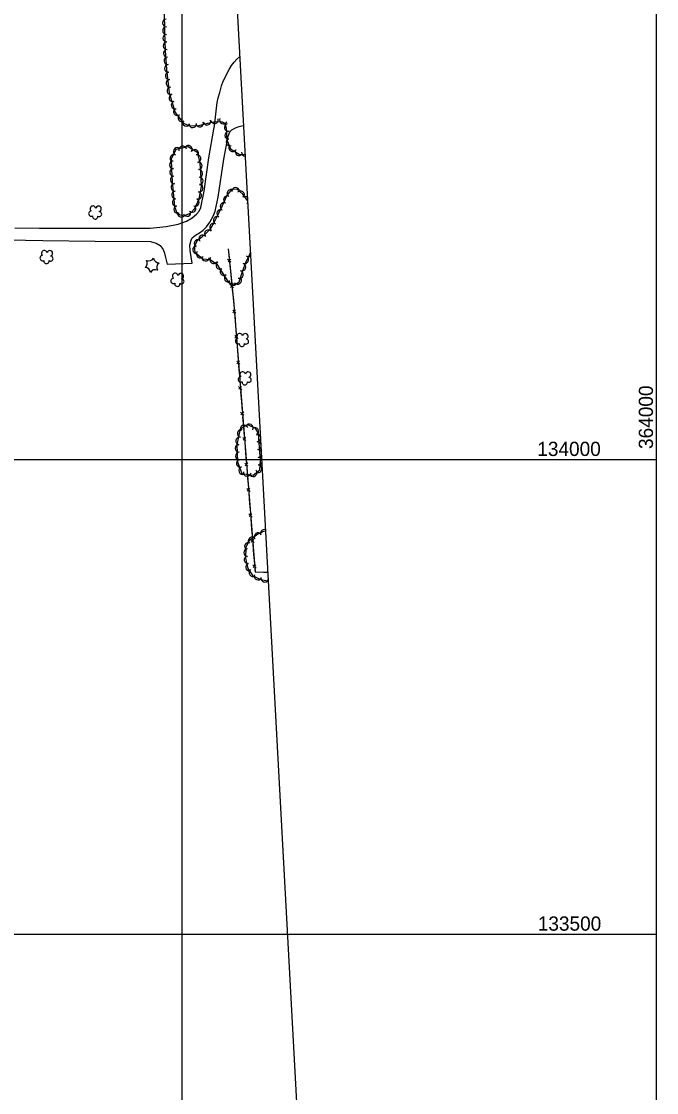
# Model space of a CAD drawing. Extents: x 353423 to 364002, y 127000 to 201942.
# Drawn here: x 363331 to 364000, y 133333 to 134462 of the extents above; entities that cross this region are included whole.
import ezdxf

# ---------------------------------------------------------------- set-up
doc = ezdxf.new("R2010")
doc.units = 0
for name, color, linetype in [('E_DTM_SlopeBottom', 7, 'Continuous'), ('E_FEN_Generic', 7, 'Continuous'), ('E_LAND_TreeLine', 7, 'Continuous'), ('E_MISCPROP', 7, 'Continuous'), ('E_RDWY_Gravel', 7, 'Continuous')]:
    doc.layers.add(name, color=color, linetype=linetype)

msp = doc.modelspace()

# ---------------------------------------------------------------- linework, layer by layer
at = {"layer": 'E_DTM_SlopeBottom'}
for p, q in [((363547.9, 134211.1), (363551.4, 134207.8)), ((363551.1, 134211.2), (363548.3, 134208.2)), ((363550.6, 134184.3), (363554.1, 134181)), ((363553.7, 134184.4), (363551, 134181.4)), ((363553.2, 134157.5), (363556.6, 134154.2)), ((363556.3, 134157.6), (363553.5, 134154.7)), ((363555.3, 134130.7), (363558.7, 134127.3)), ((363558.4, 134130.7), (363555.6, 134127.8)), ((363557.4, 134103.8), (363560.8, 134100.5)), ((363560.5, 134103.9), (363557.7, 134101)), ((363559.5, 134077), (363562.9, 134073.6)), ((363562.6, 134077.1), (363559.8, 134074.1)), ((363561.6, 134050.1), (363565, 134046.8)), ((363564.8, 134050.2), (363561.9, 134047.3)), ((363563.8, 134023.3), (363567.2, 134020)), ((363566.9, 134023.4), (363564.1, 134020.4)), ((363565.9, 133996.4), (363569.3, 133993.1)), ((363569.1, 133996.5), (363566.2, 133993.6)), ((363568.1, 133969.6), (363571.5, 133966.3)), ((363571.2, 133969.7), (363568.4, 133966.8)), ((363570.2, 133942.8), (363573.6, 133939.4)), ((363573.4, 133942.9), (363570.5, 133939.9)), ((363572.4, 133915.9), (363575.8, 133912.6)), ((363575.5, 133916), (363572.7, 133913.1)), ((363574.5, 133889.1), (363577.9, 133885.7)), ((363577.7, 133889.2), (363574.8, 133886.2))]:
    msp.add_line(p, q, dxfattribs=at)
for points in [[(363548.5, 134221.9), (363549.5, 134212.4)], [(363548.5, 134221.9), (363554.4, 134163.2), (363561.3, 134075.1), (363576.8, 133881.9), (363590.2, 133881.4)], [(363550.1, 134206), (363551.2, 134195.1)], [(363551.2, 134195.1), (363552.2, 134185.6)], [(363552.8, 134179.2), (363553.9, 134168.3)], [(363553.9, 134168.3), (363554.4, 134163.2), (363554.8, 134158.8)], [(363555.3, 134152.4), (363556.1, 134141.5)], [(363556.1, 134141.5), (363556.9, 134131.9)], [(363557.4, 134125.6), (363558.2, 134114.7)], [(363558.2, 134114.7), (363559, 134105.1)], [(363559.5, 134098.7), (363560.3, 134087.8)], [(363560.3, 134087.8), (363561.1, 134078.2)], [(363561.6, 134071.9), (363562.4, 134061)], [(363562.4, 134061), (363563.2, 134051.4)], [(363563.7, 134045), (363564.6, 134034.1)], [(363564.6, 134034.1), (363565.4, 134024.5)], [(363565.9, 134018.2), (363566.7, 134007.3)], [(363566.7, 134007.3), (363567.5, 133997.7)], [(363568, 133991.4), (363568.9, 133980.5)], [(363568.9, 133980.5), (363569.7, 133970.9)], [(363570.2, 133964.5), (363571, 133953.6)], [(363571, 133953.6), (363571.8, 133944)], [(363572.3, 133937.7), (363573.2, 133926.8)], [(363573.2, 133926.8), (363574, 133917.2)], [(363574.5, 133910.8), (363575.3, 133899.9)], [(363575.3, 133899.9), (363576.1, 133890.3)], [(363576.6, 133884), (363576.8, 133881.9), (363585.6, 133881.6)], [(363585.6, 133881.6), (363590.2, 133881.4)]]:
    msp.add_lwpolyline(points, dxfattribs=at)
at = {"layer": 'E_FEN_Generic'}
for points in [[(363481, 134472), (363481.3, 134450.4), (363482, 134430.6), (363483.3, 134411.2), (363486.2, 134386.2), (363492.7, 134365.7), (363501.2, 134354.4), (363507.8, 134351.5), (363517.5, 134351.9), (363527.1, 134354.5), (363534.7, 134356.1), (363542.2, 134355.8), (363544.8, 134354.5), (363546.4, 134349.2), (363547.1, 134336.8), (363550.8, 134327.5), (363560.1, 134321.6), (363566.3, 134321.5)], [(363492, 134266.5), (363494.8, 134258.7), (363501.2, 134256.6), (363508.7, 134259.4), (363513.2, 134264.4), (363517.8, 134274.7), (363520.3, 134287.5), (363520, 134296.5), (363518.8, 134312.2), (363516.4, 134323), (363506.2, 134329.5), (363493.4, 134326.6), (363488.4, 134316.5), (363488.6, 134305.4), (363489.5, 134293.3), (363492, 134266.5)], [(363568.9, 134272.6), (363568.7, 134272.8), (363564, 134279.7), (363557.8, 134284.8), (363551.8, 134284.6), (363547.2, 134278.1), (363542, 134267.2), (363538.1, 134259.1), (363533.7, 134250.1), (363529.2, 134242.5), (363528.2, 134241.3), (363526.2, 134239.5), (363520.3, 134234.1), (363515.6, 134230.3), (363512.7, 134224.4), (363513.3, 134218.4), (363521.7, 134211.5), (363529.4, 134210.6), (363536.4, 134205.7), (363542.8, 134195.9), (363548.8, 134186.6), (363556.2, 134184.3), (363560, 134187.1), (363563.8, 134199.2), (363567, 134207.7), (363571.4, 134216.4), (363571.9, 134217.5)], [(363580.3, 134027.1), (363577.2, 134032.6), (363569.1, 134036.5), (363561, 134032.3), (363557.6, 134015.6), (363558.4, 133997.5), (363562.8, 133985.2), (363574.9, 133983.6), (363581.7, 133989.2), (363582.6, 133999.3), (363581.9, 134008.1), (363580.3, 134027.1)], [(363587.8, 133924.5), (363585.8, 133924.3), (363579.6, 133921.4), (363570.6, 133914.6), (363566.9, 133907.7), (363566.8, 133896.2), (363569, 133885.3), (363574.5, 133877.4), (363582.9, 133873.6), (363589.8, 133872.3), (363590.7, 133872.2)]]:
    msp.add_lwpolyline(points, dxfattribs=at)
for centre, radius, start, end in [((363483.3, 134459.9), 4, 90.7859, 270.7706), ((363483.4, 134451.9), 4, 90.7859, 270.7706), ((363483.6, 134443.9), 4, 91.8686, 271.8533), ((363483.9, 134435.9), 4, 91.8686, 271.8533), ((363484.2, 134428), 4, 93.8321, 273.8168), ((363484.8, 134420), 4, 93.8321, 273.8168), ((363485.3, 134412), 4, 93.8321, 273.8168), ((363486.2, 134404.2), 4, 96.7931, 276.7778), ((363487.1, 134396.3), 4, 96.7931, 276.7778), ((363488.1, 134388.3), 4, 96.7931, 276.7778), ((363490.1, 134381), 4, 107.518, 287.5027), ((363492.5, 134373.4), 4, 107.518, 287.5027), ((363494.7, 134366.5), 4, 126.9842, 306.9689), ((363499.6, 134360.1), 4, 126.9842, 306.9689), ((363504.3, 134355.3), 4, 156.4267, 336.4113), ((363511, 134353.7), 4, 182.028, 2.0127), ((363518.4, 134354.3), 4, 195.6311, 15.6158), ((363526.1, 134356.4), 4, 195.6311, 15.6158), ((363534.1, 134358.1), 4, 191.7432, 11.7278), ((363543.4, 134357.6), 4, 153.4514, 333.4361), ((363548.4, 134350), 4, 106.8196, 286.8043), ((363548.9, 134341.5), 4, 93.4071, 273.3918), ((363494.7, 134324.6), 4.01, 63.6434, 243.628), ((363500.5, 134326.1), 4.01, 12.9256, 192.9103), ((363506.5, 134326.8), 4.01, 327.3779, 147.3626), ((363550.3, 134334.4), 4, 111.5367, 291.5213), ((363553.1, 134328.5), 4, 147.404, 327.3887), ((363491.2, 134317.4), 4.01, 63.6434, 243.628), ((363513.3, 134322.5), 4.01, 327.3779, 147.3626), ((363515.6, 134317), 4.01, 282.6656, 102.6503), ((363559.9, 134324.2), 4, 147.404, 327.3887), ((363566.5, 134323.6), 4, 178.8001, 267.8916), ((363490.6, 134310.5), 4.01, 90.922, 270.9066), ((363490.9, 134302.6), 4.01, 94.2115, 274.1962), ((363516.9, 134309.4), 4.01, 274.3496, 94.3342), ((363491.5, 134294.6), 4.01, 94.2115, 274.1962), ((363517.5, 134301.4), 4.01, 274.3496, 94.3342), ((363518, 134293.5), 4.01, 271.7539, 91.7386), ((363492.2, 134286.7), 4.01, 95.3885, 275.3732), ((363517.9, 134286), 4.01, 259.2374, 79.222), ((363551.4, 134280.4), 4.03, 54.727, 234.7117), ((363556.2, 134282.6), 4.03, 1.5714, 181.556), ((363493, 134278.7), 4.01, 95.3885, 275.3732), ((363493.7, 134270.7), 4.01, 95.3885, 275.3732), ((363513.9, 134271), 4.01, 245.8935, 65.8781), ((363516.4, 134278.1), 4.01, 259.2374, 79.222), ((363547.5, 134273.8), 4.03, 64.4796, 244.4642), ((363561.5, 134279), 4.03, 320.8252, 140.8099), ((363565.9, 134273.1), 4.03, 44.8507, 124.133), ((363404.1, 134259.1), 2.78, 91.6503, 299.4233), ((363405.9, 134264.2), 2.97, 8.6794, 229.9133), ((363411.8, 134264.1), 2.97, 286.3302, 169.3035), ((363412.5, 134258.6), 2.61, 231.0355, 88.9681), ((363495.3, 134263.4), 4.01, 109.3918, 289.3765), ((363499, 134259.5), 4.01, 162.3857, 342.3704), ((363505.1, 134260.3), 4.01, 200.6815, 20.6661), ((363510.5, 134264.5), 4.01, 227.574, 47.5586), ((363540.5, 134259.2), 4.03, 64.3559, 244.3406), ((363544, 134266.5), 4.03, 64.4796, 244.4642), ((363565.9, 134273.1), 4.03, 304.1484, 321.3549), ((363408.2, 134256.1), 2.78, 168.3273, 9.3384), ((363536.9, 134252), 4.03, 63.8011, 243.7858), ((363527.6, 134238), 4.03, 41.246, 221.2307), ((363533, 134244.8), 4.03, 59.4746, 239.4593), ((363516.6, 134227.5), 4.03, 63.3407, 243.3254), ((363521.6, 134232.5), 4.03, 39.5058, 219.4905), ((363354.7, 134217.3), 2.97, 8.6794, 229.9133), ((363360.5, 134217.2), 2.97, 286.3302, 169.3035), ((363515.2, 134221.1), 4.03, 95.6446, 275.6293), ((363519, 134216.5), 4.03, 140.4344, 320.4191), ((363569.7, 134217.7), 4.03, 59.0881, 61.7405), ((363573.5, 134224.8), 4.03, 241.7558, 244.3434), ((363352.8, 134212.2), 2.78, 91.6503, 299.4233), ((363356.9, 134209.2), 2.78, 168.3273, 9.3384), ((363361.3, 134211.7), 2.61, 231.0355, 88.9681), ((363457.5, 134206.9), 5.72, 305.4671, 31.232), ((363464.8, 134215), 5.72, 245.4671, 331.232), ((363475.5, 134212.8), 5.72, 185.4671, 271.232), ((363478.9, 134202.4), 5.72, 125.4671, 211.232), ((363524.7, 134213.3), 4.03, 173.6119, 353.5965), ((363533.1, 134210.6), 4.03, 145.139, 325.1237), ((363539.6, 134204.7), 4.03, 123.2523, 303.237), ((363562.9, 134202.8), 4.03, 249.5537, 69.5384), ((363566, 134210.5), 4.03, 243.309, 63.2936), ((363569.7, 134217.7), 4.03, 241.7558, 307.1174), ((363460.9, 134196.5), 5.72, 5.4671, 91.232), ((363471.7, 134194.3), 5.72, 65.4671, 151.232), ((363492.6, 134193.3), 2.97, 8.6794, 229.9133), ((363498.5, 134193.2), 2.97, 286.3302, 169.3035), ((363544, 134198), 4.03, 123.2523, 303.237), ((363548.4, 134191.2), 4.03, 122.575, 302.5597), ((363560.3, 134195.1), 4.03, 252.4535, 72.4382), ((363490.8, 134188.2), 2.78, 91.6503, 299.4233), ((363494.9, 134185.2), 2.78, 168.3273, 9.3384), ((363499.3, 134187.7), 2.61, 231.0355, 88.9681), ((363553.3, 134187.4), 4.03, 162.5138, 342.4985), ((363558.4, 134188.6), 4.03, 216.5883, 36.573), ((363558.8, 134124.8), 2.78, 91.6503, 299.4233), ((363560.6, 134129.9), 2.97, 8.6794, 229.9133), ((363566.5, 134129.8), 2.97, 286.3302, 169.3035), ((363567.3, 134124.3), 2.61, 231.0355, 88.9681), ((363562.9, 134121.8), 2.78, 168.3273, 9.3384), ((363563.6, 134089.6), 2.97, 8.6794, 229.9133), ((363569.5, 134089.5), 2.97, 286.3302, 169.3035), ((363561.8, 134084.5), 2.78, 91.6503, 299.4233), ((363565.9, 134081.5), 2.78, 168.3273, 9.3384), ((363570.2, 134084), 2.61, 231.0355, 88.9681), ((363565.4, 134032.1), 4.12, 26.9932, 206.9779), ((363570.8, 134033.3), 4.12, 334.1893, 154.1739), ((363562.2, 134027.5), 4.12, 78.3916, 258.3763), ((363576.4, 134029.6), 4.12, 299.7808, 119.7655), ((363578.5, 134022.8), 4.12, 19.2532, 94.8511), ((363559.9, 134011.9), 4.12, 92.6362, 272.6209), ((363560.6, 134019.5), 4.12, 78.3916, 258.3763), ((363578.5, 134022.8), 4.12, 274.8664, 346.9524), ((363579.2, 134014.6), 4.12, 29.042, 94.8511), ((363579.2, 134014.6), 4.12, 274.8664, 337.1635), ((363560.3, 134003.7), 4.12, 92.6362, 272.6209), ((363579.9, 134006.4), 4.12, 35.7482, 94.2421), ((363579.9, 134006.4), 4.12, 274.2574, 330.4574), ((363580.4, 133998.6), 4.12, 36.9498, 85.0596), ((363561.2, 133996.2), 4.12, 109.8072, 289.7919), ((363563.9, 133988.4), 4.12, 109.8072, 289.7919), ((363579.7, 133990.4), 4.12, 265.0749, 85.0596), ((363580.4, 133998.6), 4.12, 265.0749, 329.2558), ((363568.6, 133986.6), 4.12, 172.1468, 352.1315), ((363574.8, 133986.3), 4.12, 219.1861, 39.1708), ((363579.8, 133918.9), 3.94, 36.5184, 216.5031), ((363586.5, 133922.3), 3.94, 71.7404, 205.2274), ((363569.7, 133908.6), 3.94, 62.3369, 242.3215), ((363573.5, 133914.3), 3.94, 36.5184, 216.5031), ((363568.9, 133901.9), 3.94, 89.0392, 269.0238), ((363569.2, 133894.5), 3.94, 101.7984, 281.7831), ((363570.8, 133886.8), 3.94, 101.7984, 281.7831), ((363574.6, 133880.9), 3.94, 124.4599, 304.4446), ((363579.9, 133877.2), 3.94, 156.1541, 336.1388), ((363586.9, 133874.9), 3.94, 169.0943, 337.3111)]:
    msp.add_arc(centre, radius, start, end, dxfattribs=at)
at = {"layer": 'E_LAND_TreeLine'}
for p, q in [((363500, 132500), (363500, 135000)), ((364000, 132500), (364000, 135000)), ((360000, 134000), (364000, 134000)), ((360000, 133500), (364000, 133500)), ((360000, 133500), (364000, 133500)), ((363500, 131000), (363500, 133500)), ((364000, 131000), (364000, 133500))]:
    msp.add_line(p, q, dxfattribs=at)
at = {"layer": 'E_MISCPROP'}
for points in [[(363534, 134351.6), (363537, 134376.2), (363538, 134381.2), (363539.5, 134386.7), (363541.4, 134393.6), (363543.3, 134398.5), (363545.5, 134403.2), (363547.3, 134406.9), (363549.4, 134410.8), (363552.1, 134415.2), (363554.7, 134418.6), (363557.5, 134421.7), (363560.7, 134424.7)], [(363316.6, 134231.4), (363353, 134230.9), (363408.1, 134230.2), (363466.5, 134229.6), (363472.4, 134228.1), (363476.8, 134225.4), (363479.8, 134221.3), (363481.4, 134217.3), (363482.4, 134212.9), (363484, 134205.9), (363510.5, 134207), (363508.3, 134220.1), (363508.2, 134226), (363509.3, 134231.1), (363510.6, 134233.7), (363514, 134236.3), (363518.2, 134238.7), (363522.1, 134241.6), (363525.5, 134245.2), (363529, 134250.2), (363532.7, 134256.4), (363534.9, 134261.7), (363537.8, 134276.3), (363543.9, 134316.5), (363548.3, 134340.5), (363550.1, 134345.3), (363552.2, 134347.3), (363556.1, 134349.6), (363560.2, 134350.9), (363564.2, 134351.8), (363564.6, 134351.9)], [(363323.6, 134244.1), (363349.7, 134243.9), (363378.7, 134243.9), (363418, 134243.7), (363449.5, 134243.6), (363466.2, 134243.6), (363483, 134245.4), (363495.8, 134248.1), (363504.5, 134251.3), (363510.6, 134254.6), (363515.1, 134258.4), (363518, 134261.7), (363519.6, 134265.5), (363523.2, 134282.6), (363528.2, 134317.7), (363533.5, 134348.2), (363534, 134351.6)]]:
    msp.add_lwpolyline(points, dxfattribs=at)
at = {"layer": 'E_RDWY_Gravel'}
msp.add_lwpolyline([(363539.1, 134823), (363633.4, 133083.6)], dxfattribs=at)

# ---------------------------------------------------------------- texts
at = {"layer": 'E_LAND_TreeLine'}
msp.add_text('  364000  ', height=15, rotation=90, dxfattribs=at).set_placement((363996.2, 134000))
for s, p in [('  134000  ', (363863.1, 134003.8)), ('  133500  ', (363863.6, 133503.8))]:
    msp.add_text(s, height=15, dxfattribs=at).set_placement(p)

doc.saveas('drawing.dxf')
